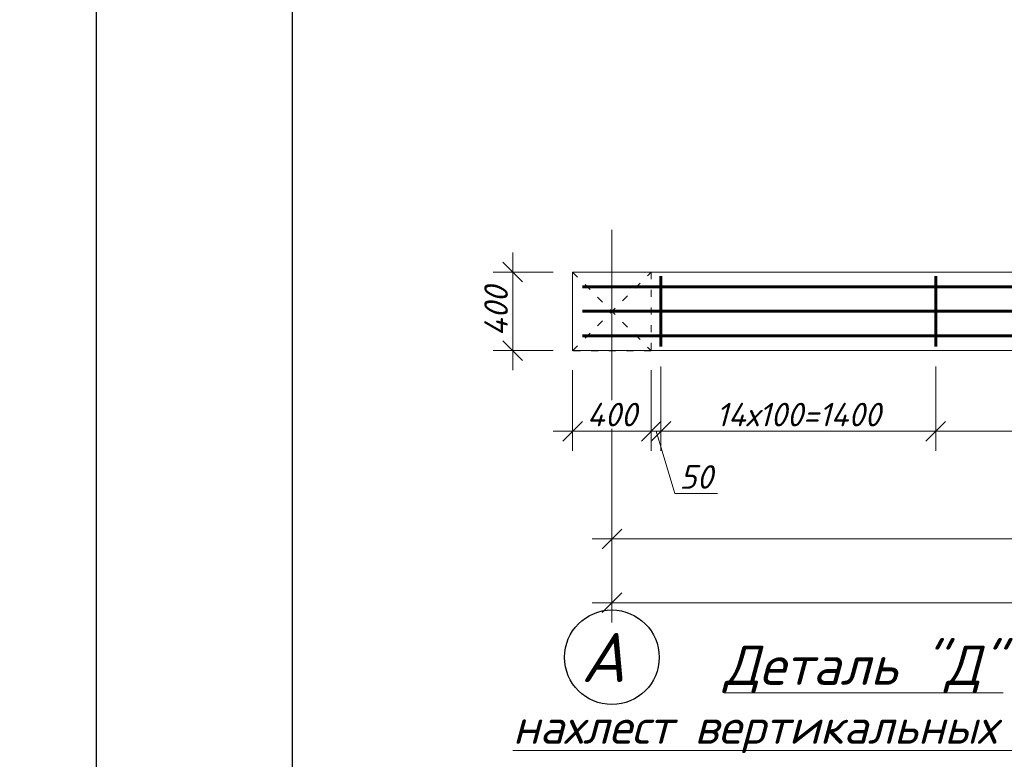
# Model space of a CAD drawing. Header units: millimetres. Extents: x 363306 to 7757304, y 1022887 to 1207196.
# Tile 543 of 656: x 1953925 to 1963957, y 1065341 to 1072873. Entities that reach past the tile are written whole.
import ezdxf
from ezdxf.enums import TextEntityAlignment as Align

# ---------------------------------------------------------------- set-up
doc = ezdxf.new("R2010")
doc.units = ezdxf.units.MM
doc.linetypes.add('ACAD_ISO03W100', pattern=[30, 12, -18])
doc.linetypes.add('ACAD_ISO04W100', pattern=[30, 24, -3, 0, -3])
for name, color, linetype in [('0 @ 100', 7, 'Continuous'), ('O3SAD', 1, 'Continuous'), ('ОС', 1, 'Continuous')]:
    doc.layers.add(name, color=color, linetype=linetype)
for name, color, linetype, lineweight in [('ACO-текст', 7, 'Continuous', 20), ('PLAN', 250, 'Continuous', 25), ('текст', 7, 'Continuous', 25)]:
    doc.layers.add(name, color=color, linetype=linetype, lineweight=lineweight)
doc.styles.add('iso', font='isocpeur.TTF')
doc.styles.add('ISOCPUER', font='isocpeui.ttf')
doc.styles.add('Mirazam', font='isocpeui.ttf')
doc.styles.add('PDF ISOCPEUR Italic', font='isocpeui.ttf')
doc.styles.get("Standard").update_dxf_attribs({"font": 'isocpeui.ttf'})
doc.styles.add('ГОСТ 2.304', font='isocpeui.ttf')
doc.dimstyles.new('Санжар', dxfattribs={"dimtxt": 240, "dimasz": 200, "dimexe": 200, "dimexo": 200, "dimgap": 50, "dimtad": 1, "dimdec": 0, "dimtxsty": 'Standard', "dimblk": 'OBLIQUE', "dimcen": 2.5, "dimdle": 200, "dimclrd": 152, "dimclre": 152, "dimclrt": 152, "dimadec": 0, "dimazin": 0, "dimtfac": 1, "dimtdec": 0, "dimtmove": 0, "dimatfit": 3, "dimldrblk": 'OBLIQUE', "dimfxl": 0, "dimlwd": 0, "dimlwe": 0, "dimarcsym": 0})

# ---------------------------------------------------------------- blocks, each defined once
blk = doc.blocks.new('_Oblique')
at = {"color": 0, "linetype": 'ByBlock', "lineweight": -2}
blk.add_line((-0.5, -0.5), (0.5, 0.5), dxfattribs=at)
blk = doc.blocks.new('*D1665')
at = {"lineweight": 0, "transparency": 16777216}
for p, q in [((1959959, 1067121), (1959959, 1066736)), ((1991159, 1067121), (1991159, 1066736)), ((1959759, 1066936), (1991359, 1066936))]:
    blk.add_line(p, q, dxfattribs=at)
at = {"layer": 'Defpoints', "color": 0, "lineweight": 30, "transparency": 16777216}
for p in [(1959959, 1067321), (1991159, 1067321), (1991159, 1066936)]:
    blk.add_point(p, dxfattribs=at)
at = {"lineweight": 0, "transparency": 16777216, "xscale": 200, "yscale": 200, "zscale": 200, "rotation": 180}
blk.add_blockref('_Oblique', (1959959, 1066936), dxfattribs=at)
at = {"lineweight": 0, "transparency": 16777216, "xscale": 200, "yscale": 200, "zscale": 200}
blk.add_blockref('_Oblique', (1991159, 1066936), dxfattribs=at)
at = {"lineweight": 0, "transparency": 16777216, "insert": (1975559, 1067106), "char_height": 240, "attachment_point": 5, "bg_fill": 3, "box_fill_scale": 1.1, "bg_fill_color": 256, "bg_fill_true_color": 13158600, "bg_fill_transparency": 0}
blk.add_mtext('15600', dxfattribs=at)
blk = doc.blocks.new('hdrtgr')
at = {"color": 244, "linetype": 'ACAD_ISO03W100', "lineweight": 0, "ltscale": 6, "true_color": 0x991b1e}
for p, q in [((1545492, 1757663), (1546292, 1758463)), ((1545492, 1758463), (1546292, 1757663))]:
    blk.add_line(p, q, dxfattribs=at)
blk.add_lwpolyline([(1545492, 1758463), (1546292, 1758463), (1546292, 1757663), (1545492, 1757663)], close=True, dxfattribs=at)
blk = doc.blocks.new('*D1658')
at = {"lineweight": 0, "transparency": 16777216}
for p, q in [((1958949, 1069303), (1958949, 1070503)), ((1959359, 1070303), (1958749, 1070303)), ((1959359, 1069503), (1958749, 1069503))]:
    blk.add_line(p, q, dxfattribs=at)
at = {"layer": 'Defpoints', "color": 0, "lineweight": 30, "transparency": 16777216}
for p in [(1958949, 1070303), (1959559, 1070303), (1959559, 1069503)]:
    blk.add_point(p, dxfattribs=at)
at = {"lineweight": 0, "transparency": 16777216, "xscale": 200, "yscale": 200, "zscale": 200}
for p, rotation in [((1958949, 1070303), 90), ((1958949, 1069503), 270)]:
    blk.add_blockref('_Oblique', p, dxfattribs=dict(at, rotation=rotation))
at = {"lineweight": 0, "transparency": 16777216, "insert": (1958779, 1069903), "char_height": 240, "attachment_point": 5, "rotation": 90, "bg_fill": 3, "box_fill_scale": 1.1, "bg_fill_color": 256, "bg_fill_true_color": 13158600, "bg_fill_transparency": 0}
blk.add_mtext('400', dxfattribs=at)
blk = doc.blocks.new('*D1867')
at = {"lineweight": 0, "transparency": 16777216}
for p, q in [((1972559, 1067776), (1972559, 1067785)), ((1972759, 1067585), (1959759, 1067585)), ((1959959, 1067385), (1959959, 1067385))]:
    blk.add_line(p, q, dxfattribs=at)
at = {"layer": 'Defpoints', "color": 0, "lineweight": 30, "transparency": 16777216}
for p in [(1959959, 1067585), (1959959, 1067585), (1972559, 1067576)]:
    blk.add_point(p, dxfattribs=at)
at = {"lineweight": 0, "transparency": 16777216, "xscale": 200, "yscale": 200, "zscale": 200, "rotation": 180}
blk.add_blockref('_Oblique', (1959959, 1067585), dxfattribs=at)
at = {"lineweight": 0, "transparency": 16777216, "xscale": 200, "yscale": 200, "zscale": 200}
blk.add_blockref('_Oblique', (1972559, 1067585), dxfattribs=at)
at = {"lineweight": 0, "transparency": 16777216, "insert": (1966259, 1067755), "char_height": 240, "attachment_point": 5, "bg_fill": 3, "box_fill_scale": 1.1, "bg_fill_color": 256, "bg_fill_true_color": 13158600, "bg_fill_transparency": 0}
blk.add_mtext('6300', dxfattribs=at)
blk = doc.blocks.new('*D1871')
at = {"lineweight": 0, "transparency": 16777216}
for p, q in [((1963259, 1069343), (1963259, 1068482)), ((1969259, 1069343), (1969259, 1068482)), ((1969459, 1068682), (1963059, 1068682))]:
    blk.add_line(p, q, dxfattribs=at)
at = {"layer": 'Defpoints', "color": 0, "lineweight": 30, "transparency": 16777216}
for p in [(1963259, 1069543), (1969259, 1069543), (1963259, 1068682)]:
    blk.add_point(p, dxfattribs=at)
at = {"lineweight": 0, "transparency": 16777216, "xscale": 200, "yscale": 200, "zscale": 200, "rotation": 180}
blk.add_blockref('_Oblique', (1963259, 1068682), dxfattribs=at)
at = {"lineweight": 0, "transparency": 16777216, "xscale": 200, "yscale": 200, "zscale": 200}
blk.add_blockref('_Oblique', (1969259, 1068682), dxfattribs=at)
at = {"lineweight": 0, "transparency": 16777216, "insert": (1966259, 1068852), "char_height": 240, "attachment_point": 5, "bg_fill": 3, "box_fill_scale": 1.1, "bg_fill_color": 256, "bg_fill_true_color": 13158600, "bg_fill_transparency": 0}
blk.add_mtext('15х200=3000', dxfattribs=at)
blk = doc.blocks.new('*D1872')
at = {"lineweight": 0, "transparency": 16777216}
for p, q in [((1960459, 1069343), (1960459, 1068482)), ((1963259, 1069343), (1963259, 1068482)), ((1963459, 1068682), (1960259, 1068682))]:
    blk.add_line(p, q, dxfattribs=at)
at = {"layer": 'Defpoints', "color": 0, "lineweight": 30, "transparency": 16777216}
for p in [(1960459, 1069543), (1963259, 1069543), (1960459, 1068682)]:
    blk.add_point(p, dxfattribs=at)
at = {"lineweight": 0, "transparency": 16777216, "xscale": 200, "yscale": 200, "zscale": 200, "rotation": 180}
blk.add_blockref('_Oblique', (1960459, 1068682), dxfattribs=at)
at = {"lineweight": 0, "transparency": 16777216, "xscale": 200, "yscale": 200, "zscale": 200}
blk.add_blockref('_Oblique', (1963259, 1068682), dxfattribs=at)
at = {"lineweight": 0, "transparency": 16777216, "insert": (1961859, 1068852), "char_height": 240, "attachment_point": 5, "bg_fill": 3, "box_fill_scale": 1.1, "bg_fill_color": 256, "bg_fill_true_color": 13158600, "bg_fill_transparency": 0}
blk.add_mtext('14х100=1400', dxfattribs=at)
blk = doc.blocks.new('*D1873')
at = {"lineweight": 0, "transparency": 16777216}
for p, q in [((1960459, 1069343), (1960459, 1068482)), ((1960359, 1069303), (1960359, 1068482)), ((1960359, 1068682), (1960159, 1068682)), ((1960459, 1068682), (1960359, 1068682)), ((1960459, 1068682), (1960359, 1068682)), ((1960409, 1068682), (1960599, 1068047)), ((1960459, 1068682), (1960659, 1068682)), ((1960599, 1068047), (1961035, 1068047))]:
    blk.add_line(p, q, dxfattribs=at)
at = {"layer": 'Defpoints', "color": 0, "lineweight": 30, "transparency": 16777216}
for p in [(1960359, 1069503), (1960459, 1069543), (1960359, 1068682)]:
    blk.add_point(p, dxfattribs=at)
at = {"lineweight": 0, "transparency": 16777216, "xscale": 200, "yscale": 200, "zscale": 200}
blk.add_blockref('_Oblique', (1960359, 1068682), dxfattribs=at)
at = {"lineweight": 0, "transparency": 16777216, "xscale": 200, "yscale": 200, "zscale": 200, "rotation": 180}
blk.add_blockref('_Oblique', (1960459, 1068682), dxfattribs=at)
at = {"lineweight": 0, "transparency": 16777216, "insert": (1960817, 1068217), "char_height": 240, "attachment_point": 5, "bg_fill": 3, "box_fill_scale": 1.1, "bg_fill_color": 256, "bg_fill_true_color": 13158600, "bg_fill_transparency": 0}
blk.add_mtext('50', dxfattribs=at)
blk = doc.blocks.new('*D1868')
at = {"lineweight": 0, "transparency": 16777216}
for p, q in [((1959559, 1069303), (1959559, 1068482)), ((1960359, 1069303), (1960359, 1068482)), ((1960559, 1068682), (1959359, 1068682))]:
    blk.add_line(p, q, dxfattribs=at)
at = {"layer": 'Defpoints', "color": 0, "lineweight": 30, "transparency": 16777216}
for p in [(1959559, 1069503), (1960359, 1069503), (1959559, 1068682)]:
    blk.add_point(p, dxfattribs=at)
at = {"lineweight": 0, "transparency": 16777216, "xscale": 200, "yscale": 200, "zscale": 200, "rotation": 180}
blk.add_blockref('_Oblique', (1959559, 1068682), dxfattribs=at)
at = {"lineweight": 0, "transparency": 16777216, "xscale": 200, "yscale": 200, "zscale": 200}
blk.add_blockref('_Oblique', (1960359, 1068682), dxfattribs=at)
at = {"lineweight": 0, "transparency": 16777216, "insert": (1959959, 1068852), "char_height": 240, "attachment_point": 5, "bg_fill": 3, "box_fill_scale": 1.1, "bg_fill_color": 256, "bg_fill_true_color": 13158600, "bg_fill_transparency": 0}
blk.add_mtext('400', dxfattribs=at)

msp = doc.modelspace()

# ---------------------------------------------------------------- linework, layer by layer
at = {"lineweight": 30}
msp.add_lwpolyline([(1956706.348, 1088178.072), (1996206.348, 1088178.072), (1996206.348, 1059478.072), (1956706.348, 1059478.072)], close=True, dxfattribs=at)
at = {"color": 18, "lineweight": 0, "true_color": 0x000000}
msp.add_lwpolyline([(1991558.64, 1069502.828), (1959558.64, 1069502.828), (1959558.64, 1070302.828), (1991558.64, 1070302.828)], dxfattribs=at)
at = {"color": 1, "ltscale": 50, "const_width": 30}
for points in [[(1960458.64, 1070262.828), (1960458.64, 1069542.828)], [(1963258.64, 1070262.828), (1963258.64, 1069542.828)]]:
    msp.add_lwpolyline(points, dxfattribs=at)
at = {"color": 164, "ltscale": 50, "const_width": 30}
for points in [[(1959658.64, 1070152.828), (1970874.942, 1070152.828)], [(1959658.64, 1069652.828), (1970874.942, 1069652.828)]]:
    msp.add_lwpolyline(points, dxfattribs=at)
at = {"color": 32, "ltscale": 50, "const_width": 30}
msp.add_lwpolyline([(1959658.64, 1069904.483), (1980487.679, 1069904.483), (1980647.679, 1069852.069), (1982642.337, 1069852.069)], dxfattribs=at)
at = {"layer": 'O3SAD', "color": 1}
msp.add_lwpolyline([(1954706.348, 1088678.072), (1996706.348, 1088678.072), (1996706.348, 1058978.072), (1954706.348, 1058978.072)], close=True, dxfattribs=at)

# ---------------------------------------------------------------- block references
at = {"color": 18, "lineweight": 0, "true_color": 0x000000}
msp.add_blockref('hdrtgr', (414066.342, -688160.298), dxfattribs=at)

# ---------------------------------------------------------------- texts
at = {"color": 0, "lineweight": -2, "ltscale": 5, "insert": (1348958.4, 1070865.149), "char_height": 300, "width": 17773.54363, "attachment_point": 1, "style": 'iso'}
msp.add_mtext('\\pi7162.827;{\\fISOCPEUR|b0|i1|c204|p34;Примечание:\\P\\pi0;1. \\C256;Данный лист читать совместно с листами\\C0; КP- \\P2. Горизонтальные сетки СГ-1, СГ-2, СГ-3  устраиваются по длине в стенах и в перегородках, через каждый 600 мм расстояние по высоте.\\P\\C256;3. Стены  выполнить из газоблока изготавливается автоклавным методом D600/\\PКладку выполнить с применением однорядной перевязки\\P5.Контроль качества материалов и работ выполнять согласно указаниям \\PКМК 2.01.03-19, КМК 3.03.01-98 и ППР.\\P6. Все внутренние дверные отверстие монтажировать на отм. +2,100.\\P7. Прочность клеевого состава или раствора должна обеспечить величину нормального сцепления не менее 1,2 кгс/см².}', dxfattribs=at)
at = {"lineweight": 9, "insert": (1518532.505, 1069217.147), "char_height": 400, "width": 6013.58539, "attachment_point": 1, "style": 'iso'}
msp.add_mtext('\\pi1171.712;Крепежный \\P\\pi762.472;элемент КЭ-1', dxfattribs=at)
at = {"color": 18, "lineweight": 0, "true_color": 0x000000, "char_height": 500, "width": 3831.09957, "attachment_point": 1}
for insert in [(1476781.134, 1068764.531), (1566781.134, 1068764.531), (1434311.407, 1067486.642), (1524311.407, 1067486.642)]:
    msp.add_mtext('\\pi1064.9816;2 - 2', dxfattribs=dict(at, insert=insert))
at = {"layer": '0 @ 100', "color": 7, "insert": (761996.908, 1075986.433), "char_height": 318.940213, "width": 19697.5359, "attachment_point": 4, "style": 'ГОСТ 2.304'}
msp.add_mtext('\\pi5457.36288;{\\fISOCPEUR|b1|i1|c204|p34;Характеристика участка строительства:\\P\\pi0;\\P}Расчетная зимняя температура воздух 15 °С.\\PСкоростной напор ветра   - 38кг/м2.\\PВес снегового покрова    - 50кг/м2.\\PКлассификация зданий по функциональной пожарной опасности - Ф 4.1 \\PКоэффициент надежности по назначению - 0.95\\P\\P^IПроектом разработано подъёмник для мало мобильных граждан населения грузоподъемностью 250 кг. скоростью 0,25 см/с. Двери шахт подъёмника противопожарные с пределом огнестойкости El 30. Подъёмники оборудованы кабинами габаритами 1500х1500 мм, ширина дверей кабины обеспечивает проезд инвалидной коляски. Для экстренных случаев подъёмник оснащен дополнительным аккумулятором и механическим спуском для безопасного спуска пассажира в нулевую отметку. Так же в дверях подъёмника установлены замки датчики которые открываются с ключевыми картами, чтобы открыть двери подъёмника.\\P^IС внешней и внутренней стороны наружных стен предусмотрено обшивка из аквапанелей толщиной 12,5мм с утеплением из минераловатной ваты на кварцевой основе, А =0,040 Вт/мС, толщиной 100мм. (по теплотехническому расчету). Наружная отделка из органическое стекло.\\P^IПодрядчик обязан предоставить заказчику сертификаты соответствия и пожарной безопасности на фасадную систему и все применяемые в данной системе материалы и изделия.\\PКонструкции, изделия и материалы применены по действующим стандартам, ТУ, сертификатам. На путях эвакуации используются отделочные материалы, соответствующие требованиям п. 5.25 ШНК 2.01.02-04.\\PОтделка стен с внутренней стороны окраска водоэмульсионными красками светлых тонов. Во внутренней и наружной отделке использованы современные отделочные материалы используемые на территории Республики Узбекистан.\\P^IКрыша - скатная из металлических профилированных листов с полимерными покрытиями с обеих сторон толщ.0,55мм по металлическим конструкциям.\\P^IПо периметру наружных стен устраивается бетонная отмостка. Бетон кл.В 7,5 шириной 1000 мм, толщиной 50 мм по гравийному основанию толщиной 100 мм -150 мм.\\P^IВсе строительно-монтажные работы вести согласно указаний соответствующих строительных норм и проекта производства работ (П.П.Р.) на основании ШНК 3.01.01 - 03 и КМК 3.01.02 - 00.', dxfattribs=at)
at = {"layer": 'ACO-текст', "style": 'ISOCPUER'}
for s, height, p in [('%%UДеталь "Д"', 400, (1962523.227, 1066099.608)), ('%%Uнахлест вертикальных стержней', 350, (1962523.227, 1065499.608))]:
    msp.add_text(s, height=height, dxfattribs=at).set_placement(p, align=Align.CENTER)
at = {"layer": 'ACO-текст', "insert": (1801865.257, 1065997.497), "char_height": 250, "width": 11316.8653, "attachment_point": 1, "style": 'PDF ISOCPEUR Italic'}
msp.add_mtext('\\pi-600,l900,t900;{\\H1.1429x;\\C0;Примечание:}\\P1.^IДанный лист читать совместно с листами КP-\\P2.^IСоединения пересечений стержней арматуры выполнять вязаными стальной  отожженной проволокой d=0.8-1.0мм.\\P3.^IСтыки арматуры должны иметь длину перепуска  L=1000мм для d=20А400, L=1100мм для d=22А400. \\P4.^IСтыки стержней внахлестку должны располагаться вразбежку. При этом площадь сечения рабочих стержней, стыкуемых в одном месте, должна быть не более 50% общей плошади сечения арматуры. \\P5.^IУказания по выполнению арматурных, опалубочных, бетонных работ, допуски при установке арматуры и опалубки, устройству рабочих швов, уходу за бетоном см. КМК 3.03.01-98.', dxfattribs=at)
at = {"layer": 'PLAN', "lineweight": 30, "insert": (1960095.233, 1066628.166), "char_height": 500, "width": 677.31482, "attachment_point": 3}
msp.add_mtext('A', dxfattribs=at)

# ---------------------------------------------------------------- next in the draw order: dimensions: what is measured, and where the dimension line sits
at = {"color": 18, "lineweight": 0, "true_color": 0x000000}
dim = msp.add_linear_dim(base=(1958948.773, 1070302.828), p1=(1959558.64, 1069502.828), p2=(1959558.64, 1070302.828), angle=90, dimstyle='Санжар', override={"dimlfac": 0.5, "dimclrd": 256, "dimclre": 256, "dimclrt": 256, "dimtmove": 1, "dimfxl": 0.18, "dimtfill": 1, "dimarcsym": 2}, dxfattribs=at)
dim.commit()
dim.dimension.update_dxf_attribs({"geometry": '*D1658', "text_midpoint": (1958778.773, 1069902.828)})
dim = msp.add_linear_dim(base=(1963258.64, 1068681.821), p1=(1969258.64, 1069542.828), p2=(1963258.64, 1069542.828), angle=180, text='15х200=3000', dimstyle='Санжар', override={"dimlfac": 0.5, "dimclrd": 256, "dimclre": 256, "dimclrt": 256, "dimtmove": 1, "dimfxl": 0.18, "dimtfill": 1, "dimarcsym": 2}, dxfattribs=at)
dim.commit()
dim.dimension.update_dxf_attribs({"geometry": '*D1871', "text_midpoint": (1966258.64, 1068851.821)})
dim = msp.add_linear_dim(base=(1991158.64, 1066936.43), p1=(1959958.64, 1067320.56), p2=(1991158.64, 1067320.56), dimstyle='Санжар', override={"dimlfac": 0.5, "dimclrd": 256, "dimclre": 256, "dimclrt": 256, "dimtmove": 1, "dimfxl": 2, "dimtfill": 1, "dimarcsym": 2}, dxfattribs=at)
dim.commit()
dim.dimension.update_dxf_attribs({"geometry": '*D1665', "text_midpoint": (1975558.64, 1067106.43)})

# ---------------------------------------------------------------- next in the draw order: linework, layer by layer
msp.add_circle((1959958.64, 1066380.39), 481.636)
at = {"layer": 'ОС', "color": 251, "linetype": 'ACAD_ISO04W100', "lineweight": 13, "ltscale": 0.5, "true_color": 0x636466}
msp.add_line((1959958.64, 1070734.45), (1959958.64, 1066862.026), dxfattribs=at)

# ---------------------------------------------------------------- next in the draw order: texts
at = {"layer": 'текст', "insert": (1922738.935, 1068026.203), "char_height": 187.5, "width": 6355.4142, "attachment_point": 1, "line_spacing_factor": 0.940672, "style": 'Mirazam'}
msp.add_mtext('\\pi630.05085;{\\LФрагмент сопряжения колонны с ригелем\\P\\pi2353.27528;}(вид в плане)', dxfattribs=at)

# ---------------------------------------------------------------- next in the draw order: dimensions: what is measured, and where the dimension line sits
at = {"color": 18, "lineweight": 0, "true_color": 0x000000}
dim = msp.add_linear_dim(base=(1960458.64, 1068681.821), p1=(1963258.64, 1069542.828), p2=(1960458.64, 1069542.828), angle=180, text='14х100=1400', dimstyle='Санжар', override={"dimlfac": 0.5, "dimclrd": 256, "dimclre": 256, "dimclrt": 256, "dimtmove": 1, "dimfxl": 0.18, "dimtfill": 1, "dimarcsym": 2}, dxfattribs=at)
dim.commit()
dim.dimension.update_dxf_attribs({"geometry": '*D1872', "text_midpoint": (1961858.64, 1068851.821)})

# ---------------------------------------------------------------- next in the draw order: dimensions: what is measured, and where the dimension line sits
for base, p1, p2, override, picture, middle in [((1960358.64, 1068681.821), (1960458.64, 1069542.828), (1960358.64, 1069502.828), {"dimlfac": 0.5, "dimclrd": 256, "dimclre": 256, "dimclrt": 256, "dimtmove": 1, "dimfxl": 0.18, "dimtfill": 1, "dimarcsym": 2}, '*D1873', (1960649.14, 1068216.821)), ((1959958.64, 1067585.334), (1972558.64, 1067576.184), (1959958.64, 1067585.334), {"dimlfac": 0.5, "dimclrd": 256, "dimclre": 256, "dimclrt": 256, "dimtmove": 1, "dimfxl": 2, "dimtfill": 1, "dimarcsym": 2}, '*D1867', (1966258.64, 1067755.334))]:
    dim = msp.add_linear_dim(base=base, p1=p1, p2=p2, angle=180, dimstyle='Санжар', override=override, dxfattribs=at)
    dim.commit()
    dim.dimension.update_dxf_attribs({"geometry": picture, "text_midpoint": middle})

# ---------------------------------------------------------------- next in the draw order: dimensions: what is measured, and where the dimension line sits
dim = msp.add_linear_dim(base=(1959558.64, 1068681.821), p1=(1960358.64, 1069502.828), p2=(1959558.64, 1069502.828), angle=180, dimstyle='Санжар', override={"dimlfac": 0.5, "dimclrd": 256, "dimclre": 256, "dimclrt": 256, "dimtmove": 1, "dimfxl": 0.18, "dimtfill": 1, "dimarcsym": 2}, dxfattribs=at)
dim.commit()
dim.dimension.update_dxf_attribs({"geometry": '*D1868', "text_midpoint": (1959958.64, 1068851.821)})

doc.saveas('drawing.dxf')
